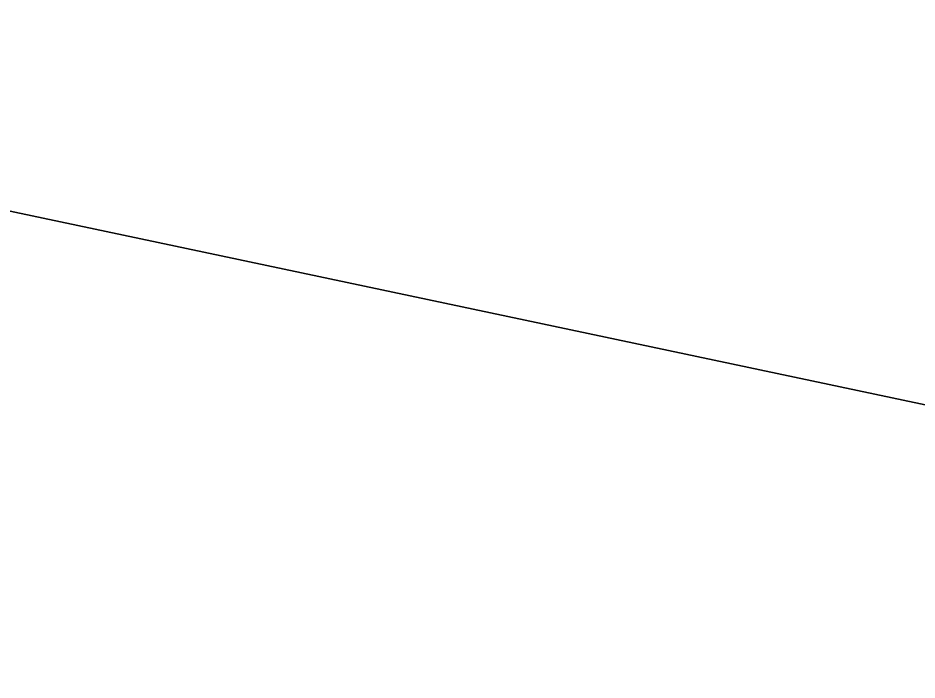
# Model space of a CAD drawing. Extents: x 1131015 to 1136271, y 133453 to 174329.
# Drawn here: x 1132361.764 to 1132362.318, y 158676.113 to 158676.52 of the extents above; entities that cross this region are included whole.
import ezdxf

# ---------------------------------------------------------------- set-up
doc = ezdxf.new("R2010")
doc.units = 0
doc.layers.add('DESIGN - EARTHWORK - Shapes', color=7, linetype='Continuous')
doc.layers.add('SURVEY - GROUND - Bottom of Topsoil Layer', color=7, linetype='Continuous')

msp = doc.modelspace()

# ---------------------------------------------------------------- linework, layer by layer
at = {"layer": 'DESIGN - EARTHWORK - Shapes'}
for points in [[(1132382.06346, 158676.94922), (1132369.72088, 158676.89009), (1132367.87725, 158676.82862), (1132367.4702, 158676.64821), (1132364.45934, 158675.77522), (1132363.86934, 158675.95526), (1132357.46102, 158677.30965), (1132357.14129, 158677.33895), (1132353.27824, 158678.02698), (1132353.27824, 158678.27698), (1132349.1527, 158678.628), (1132344.77923, 158678.94868), (1132340.45559, 158679.31439), (1132336.54721, 158679.64499), (1132334.69983, 158679.77125)], [(1132382.06346, 158676.94922), (1132369.72088, 158676.89009), (1132367.87725, 158676.82862), (1132367.4702, 158676.64821), (1132364.45934, 158675.77522), (1132363.86934, 158675.95526), (1132357.46102, 158677.30965), (1132357.14129, 158677.33895), (1132353.27824, 158678.02698), (1132353.27824, 158678.27698), (1132349.1527, 158678.628), (1132344.77923, 158678.94868), (1132340.45559, 158679.31439), (1132336.54721, 158679.64499), (1132334.69983, 158679.77125)], [(1132334.69983, 158679.77125), (1132336.54721, 158679.64499), (1132340.45559, 158679.31439), (1132344.77923, 158678.94868), (1132349.1527, 158678.628), (1132353.27824, 158678.27698), (1132353.27824, 158678.02698), (1132357.14129, 158677.33895), (1132357.46102, 158677.30965), (1132363.86934, 158675.95526), (1132364.45934, 158675.77522), (1132367.4702, 158676.64821), (1132367.87725, 158676.82862), (1132369.72088, 158676.89009), (1132382.06346, 158676.94922)], [(1132382.06346, 158676.94922), (1132369.72088, 158676.89009), (1132367.87725, 158676.82862), (1132367.4702, 158676.64821), (1132364.45934, 158675.77522), (1132363.86934, 158675.95526), (1132357.46102, 158677.30965), (1132357.14129, 158677.33895), (1132353.27824, 158678.02698), (1132353.27824, 158678.27698), (1132349.1527, 158678.628), (1132344.77923, 158678.94868), (1132340.45559, 158679.31439), (1132336.54721, 158679.64499), (1132334.69983, 158679.77125)], [(1132382.06346, 158676.94922), (1132369.72088, 158676.89009), (1132367.87725, 158676.82862), (1132367.4702, 158676.64821), (1132364.45934, 158675.77522), (1132363.86934, 158675.95526), (1132357.46102, 158677.30965), (1132357.14129, 158677.33895), (1132353.27824, 158678.02698), (1132353.27824, 158678.27698), (1132349.1527, 158678.628), (1132344.77923, 158678.94868), (1132340.45559, 158679.31439), (1132336.54721, 158679.64499), (1132334.69983, 158679.77125)], [(1132382.06346, 158676.94922), (1132369.72088, 158676.89009), (1132367.87725, 158676.82862), (1132367.4702, 158676.64821), (1132364.45934, 158675.77522), (1132363.86934, 158675.95526), (1132357.46102, 158677.30965), (1132357.14129, 158677.33895), (1132353.27824, 158678.02698), (1132353.27824, 158678.27698), (1132349.1527, 158678.628), (1132344.77923, 158678.94868), (1132340.45559, 158679.31439), (1132336.54721, 158679.64499), (1132334.69983, 158679.77125)], [(1132382.06346, 158676.94922), (1132369.72088, 158676.89009), (1132367.87725, 158676.82862), (1132367.4702, 158676.64821), (1132364.45934, 158675.77522), (1132363.86934, 158675.95526), (1132357.46102, 158677.30965), (1132357.14129, 158677.33895), (1132353.27824, 158678.02698), (1132353.27824, 158678.27698), (1132349.1527, 158678.628), (1132344.77923, 158678.94868), (1132340.45559, 158679.31439), (1132336.54721, 158679.64499), (1132334.69983, 158679.77125)], [(1132382.06346, 158676.94922), (1132369.72088, 158676.89009), (1132367.87725, 158676.82862), (1132367.4702, 158676.64821), (1132364.45934, 158675.77522), (1132363.86934, 158675.95526), (1132357.46102, 158677.30965), (1132357.14129, 158677.33895), (1132353.27824, 158678.02698), (1132353.27824, 158678.27698), (1132349.1527, 158678.628), (1132344.77923, 158678.94868), (1132340.45559, 158679.31439), (1132336.54721, 158679.64499), (1132334.69983, 158679.77125)], [(1132382.06346, 158676.94922), (1132369.72088, 158676.89009), (1132367.87725, 158676.82862), (1132367.4702, 158676.64821), (1132364.45934, 158675.77522), (1132363.86934, 158675.95526), (1132357.46102, 158677.30965), (1132357.14129, 158677.33895), (1132353.27824, 158678.02698), (1132353.27824, 158678.27698), (1132349.1527, 158678.628), (1132344.77923, 158678.94868), (1132340.45559, 158679.31439), (1132336.54721, 158679.64499), (1132334.69983, 158679.77125)], [(1132382.06346, 158676.94922), (1132369.72088, 158676.89009), (1132367.87725, 158676.82862), (1132367.4702, 158676.64821), (1132364.45934, 158675.77522), (1132363.86934, 158675.95526), (1132357.46102, 158677.30965), (1132357.14129, 158677.33895), (1132353.27824, 158678.02698), (1132353.27824, 158678.27698), (1132349.1527, 158678.628), (1132344.77923, 158678.94868), (1132340.45559, 158679.31439), (1132336.54721, 158679.64499), (1132334.69983, 158679.77125)], [(1132382.06346, 158676.94922), (1132369.72088, 158676.89009), (1132367.87725, 158676.82862), (1132367.4702, 158676.64821), (1132364.45934, 158675.77522), (1132363.86934, 158675.95526), (1132357.46102, 158677.30965), (1132357.14129, 158677.33895), (1132353.27824, 158678.02698), (1132353.27824, 158678.27698), (1132349.1527, 158678.628), (1132344.77923, 158678.94868), (1132340.45559, 158679.31439), (1132336.54721, 158679.64499), (1132334.69983, 158679.77125)], [(1132334.69983, 158679.77125), (1132336.54721, 158679.64499), (1132340.45559, 158679.31439), (1132344.77923, 158678.94868), (1132349.1527, 158678.628), (1132353.27824, 158678.27698), (1132353.27824, 158678.02698), (1132357.14129, 158677.33895), (1132357.46102, 158677.30965), (1132363.86934, 158675.95526), (1132364.45934, 158675.77522), (1132367.4702, 158676.64821), (1132367.87725, 158676.82862), (1132369.72088, 158676.89009), (1132382.06346, 158676.94922)], [(1132382.06346, 158676.94922), (1132369.72088, 158676.89009), (1132367.87725, 158676.82862), (1132367.4702, 158676.64821), (1132364.45934, 158675.77522), (1132363.86934, 158675.95526), (1132357.46102, 158677.30965), (1132357.14129, 158677.33895), (1132353.27824, 158678.02698), (1132353.27824, 158678.27698), (1132349.1527, 158678.628), (1132344.77923, 158678.94868), (1132340.45559, 158679.31439), (1132336.54721, 158679.64499), (1132334.69983, 158679.77125)], [(1132382.06346, 158676.94922), (1132369.72088, 158676.89009), (1132367.87725, 158676.82862), (1132367.4702, 158676.64821), (1132364.45934, 158675.77522), (1132363.86934, 158675.95526), (1132357.46102, 158677.30965), (1132357.14129, 158677.33895), (1132353.27824, 158678.02698), (1132353.27824, 158678.27698), (1132349.1527, 158678.628), (1132344.77923, 158678.94868), (1132340.45559, 158679.31439), (1132336.54721, 158679.64499), (1132334.69983, 158679.77125)], [(1132382.06346, 158676.94922), (1132369.72088, 158676.89009), (1132367.87725, 158676.82862), (1132367.4702, 158676.64821), (1132364.45934, 158675.77522), (1132363.86934, 158675.95526), (1132357.46102, 158677.30965), (1132357.14129, 158677.33895), (1132353.27824, 158678.02698), (1132353.27824, 158678.27698), (1132349.1527, 158678.628), (1132344.77923, 158678.94868), (1132340.45559, 158679.31439), (1132336.54721, 158679.64499), (1132334.69983, 158679.77125)], [(1132382.06346, 158676.94922), (1132369.72088, 158676.89009), (1132367.87725, 158676.82862), (1132367.4702, 158676.64821), (1132364.45934, 158675.77522), (1132363.86934, 158675.95526), (1132357.46102, 158677.30965), (1132357.14129, 158677.33895), (1132353.27824, 158678.02698), (1132353.27824, 158678.27698), (1132349.1527, 158678.628), (1132344.77923, 158678.94868), (1132340.45559, 158679.31439), (1132336.54721, 158679.64499), (1132334.69983, 158679.77125)], [(1132382.06346, 158676.94922), (1132369.72088, 158676.89009), (1132367.87725, 158676.82862), (1132367.4702, 158676.64821), (1132364.45934, 158675.77522), (1132363.86934, 158675.95526), (1132357.46102, 158677.30965), (1132357.14129, 158677.33895), (1132353.27824, 158678.02698), (1132353.27824, 158678.27698), (1132349.1527, 158678.628), (1132344.77923, 158678.94868), (1132340.45559, 158679.31439), (1132336.54721, 158679.64499), (1132334.69983, 158679.77125)], [(1132334.69983, 158679.77125), (1132336.54721, 158679.64499), (1132340.45559, 158679.31439), (1132344.77923, 158678.94868), (1132349.1527, 158678.628), (1132353.27824, 158678.27698), (1132353.27824, 158678.02698), (1132357.14129, 158677.33895), (1132357.46102, 158677.30965), (1132363.86934, 158675.95526), (1132364.45934, 158675.77522), (1132367.4702, 158676.64821), (1132367.87725, 158676.82862), (1132369.72088, 158676.89009), (1132382.06346, 158676.94922)]]:
    msp.add_lwpolyline(points, dxfattribs=at)
for points in [[(1132357.46102, 158677.30965), (1132363.86934, 158675.95526), (1132364.45934, 158675.77522), (1132367.4702, 158676.64821), (1132367.87725, 158676.82862), (1132369.72088, 158676.89009), (1132382.06346, 158676.94922), (1132384.90832, 158676.8248), (1132385.57133, 158677.0458), (1132382.06346, 158677.19922), (1132369.72088, 158677.14009), (1132367.87725, 158677.07862), (1132367.4702, 158676.89821), (1132364.45934, 158676.02522), (1132363.86934, 158676.20526), (1132357.46102, 158677.55965), (1132357.14129, 158677.58895), (1132353.27824, 158678.27698), (1132353.27824, 158678.02698), (1132357.14129, 158677.33895)], [(1132364.45934, 158676.02522), (1132367.4702, 158676.89821), (1132367.87725, 158677.07862), (1132369.72088, 158677.14009), (1132382.06346, 158677.19922), (1132385.57133, 158677.0458), (1132384.90832, 158676.8248), (1132382.06346, 158676.94922), (1132369.72088, 158676.89009), (1132367.87725, 158676.82862), (1132367.4702, 158676.64821), (1132364.45934, 158675.77522), (1132363.86934, 158675.95526), (1132357.46102, 158677.30965), (1132357.14129, 158677.33895), (1132353.27824, 158678.02698), (1132353.27824, 158678.27698), (1132357.14129, 158677.58895), (1132357.46102, 158677.55965), (1132363.86934, 158676.20526)], [(1132357.46102, 158677.30965), (1132363.86934, 158675.95526), (1132364.45934, 158675.77522), (1132367.4702, 158676.64821), (1132367.87725, 158676.82862), (1132369.72088, 158676.89009), (1132382.06346, 158676.94922), (1132384.90832, 158676.8248), (1132385.57133, 158677.0458), (1132382.06346, 158677.19922), (1132369.72088, 158677.14009), (1132367.87725, 158677.07862), (1132367.4702, 158676.89821), (1132364.45934, 158676.02522), (1132363.86934, 158676.20526), (1132357.46102, 158677.55965), (1132357.14129, 158677.58895), (1132353.27824, 158678.27698), (1132353.27824, 158678.02698), (1132357.14129, 158677.33895)], [(1132364.45934, 158676.02522), (1132367.4702, 158676.89821), (1132367.87725, 158677.07862), (1132369.72088, 158677.14009), (1132382.06346, 158677.19922), (1132385.57133, 158677.0458), (1132384.90832, 158676.8248), (1132382.06346, 158676.94922), (1132369.72088, 158676.89009), (1132367.87725, 158676.82862), (1132367.4702, 158676.64821), (1132364.45934, 158675.77522), (1132363.86934, 158675.95526), (1132357.46102, 158677.30965), (1132357.14129, 158677.33895), (1132353.27824, 158678.02698), (1132353.27824, 158678.27698), (1132357.14129, 158677.58895), (1132357.46102, 158677.55965), (1132363.86934, 158676.20526)], [(1132369.72088, 158676.89009), (1132382.06346, 158676.94922), (1132384.90832, 158676.8248), (1132385.57133, 158677.0458), (1132382.06346, 158677.19922), (1132369.72088, 158677.14009), (1132367.87725, 158677.07862), (1132367.4702, 158676.89821), (1132364.45934, 158676.02522), (1132363.86934, 158676.20526), (1132357.46102, 158677.55965), (1132357.14129, 158677.58895), (1132353.27824, 158678.27698), (1132353.27824, 158678.02698), (1132357.14129, 158677.33895), (1132357.46102, 158677.30965), (1132363.86934, 158675.95526), (1132364.45934, 158675.77522), (1132367.4702, 158676.64821), (1132367.87725, 158676.82862)], [(1132353.27824, 158678.02698), (1132357.14129, 158677.33895), (1132357.46102, 158677.30965), (1132363.86934, 158675.95526), (1132364.45934, 158675.77522), (1132367.4702, 158676.64821), (1132367.87725, 158676.82862), (1132369.72088, 158676.89009), (1132382.06346, 158676.94922), (1132384.90832, 158676.8248), (1132385.57133, 158677.0458), (1132382.06346, 158677.19922), (1132369.72088, 158677.14009), (1132367.87725, 158677.07862), (1132367.4702, 158676.89821), (1132364.45934, 158676.02522), (1132363.86934, 158676.20526), (1132357.46102, 158677.55965), (1132357.14129, 158677.58895), (1132353.27824, 158678.27698)], [(1132357.46102, 158677.30965), (1132363.86934, 158675.95526), (1132364.45934, 158675.77522), (1132367.4702, 158676.64821), (1132367.87725, 158676.82862), (1132369.72088, 158676.89009), (1132382.06346, 158676.94922), (1132384.90832, 158676.8248), (1132385.57133, 158677.0458), (1132382.06346, 158677.19922), (1132369.72088, 158677.14009), (1132367.87725, 158677.07862), (1132367.4702, 158676.89821), (1132364.45934, 158676.02522), (1132363.86934, 158676.20526), (1132357.46102, 158677.55965), (1132357.14129, 158677.58895), (1132353.27824, 158678.27698), (1132353.27824, 158678.02698), (1132357.14129, 158677.33895)], [(1132357.46102, 158677.30965), (1132363.86934, 158675.95526), (1132364.45934, 158675.77522), (1132367.4702, 158676.64821), (1132367.87725, 158676.82862), (1132369.72088, 158676.89009), (1132382.06346, 158676.94922), (1132384.90832, 158676.8248), (1132385.57133, 158677.0458), (1132382.06346, 158677.19922), (1132369.72088, 158677.14009), (1132367.87725, 158677.07862), (1132367.4702, 158676.89821), (1132364.45934, 158676.02522), (1132363.86934, 158676.20526), (1132357.46102, 158677.55965), (1132357.14129, 158677.58895), (1132353.27824, 158678.27698), (1132353.27824, 158678.02698), (1132357.14129, 158677.33895)], [(1132353.27824, 158678.02698), (1132357.14129, 158677.33895), (1132357.46102, 158677.30965), (1132363.86934, 158675.95526), (1132364.45934, 158675.77522), (1132367.4702, 158676.64821), (1132367.87725, 158676.82862), (1132369.72088, 158676.89009), (1132382.06346, 158676.94922), (1132384.90832, 158676.8248), (1132385.57133, 158677.0458), (1132382.06346, 158677.19922), (1132369.72088, 158677.14009), (1132367.87725, 158677.07862), (1132367.4702, 158676.89821), (1132364.45934, 158676.02522), (1132363.86934, 158676.20526), (1132357.46102, 158677.55965), (1132357.14129, 158677.58895), (1132353.27824, 158678.27698)], [(1132367.87725, 158677.07862), (1132369.72088, 158677.14009), (1132382.06346, 158677.19922), (1132385.57133, 158677.0458), (1132384.90832, 158676.8248), (1132382.06346, 158676.94922), (1132369.72088, 158676.89009), (1132367.87725, 158676.82862), (1132367.4702, 158676.64821), (1132364.45934, 158675.77522), (1132363.86934, 158675.95526), (1132357.46102, 158677.30965), (1132357.14129, 158677.33895), (1132353.27824, 158678.02698), (1132353.27824, 158678.27698), (1132357.14129, 158677.58895), (1132357.46102, 158677.55965), (1132363.86934, 158676.20526), (1132364.45934, 158676.02522), (1132367.4702, 158676.89821)], [(1132357.14129, 158677.33895), (1132357.46102, 158677.30965), (1132363.86934, 158675.95526), (1132364.45934, 158675.77522), (1132367.4702, 158676.64821), (1132367.87725, 158676.82862), (1132369.72088, 158676.89009), (1132382.06346, 158676.94922), (1132384.90832, 158676.8248), (1132385.57133, 158677.0458), (1132382.06346, 158677.19922), (1132369.72088, 158677.14009), (1132367.87725, 158677.07862), (1132367.4702, 158676.89821), (1132364.45934, 158676.02522), (1132363.86934, 158676.20526), (1132357.46102, 158677.55965), (1132357.14129, 158677.58895), (1132353.27824, 158678.27698), (1132353.27824, 158678.02698)], [(1132367.87725, 158677.07862), (1132369.72088, 158677.14009), (1132382.06346, 158677.19922), (1132385.57133, 158677.0458), (1132384.90832, 158676.8248), (1132382.06346, 158676.94922), (1132369.72088, 158676.89009), (1132367.87725, 158676.82862), (1132367.4702, 158676.64821), (1132364.45934, 158675.77522), (1132363.86934, 158675.95526), (1132357.46102, 158677.30965), (1132357.14129, 158677.33895), (1132353.27824, 158678.02698), (1132353.27824, 158678.27698), (1132357.14129, 158677.58895), (1132357.46102, 158677.55965), (1132363.86934, 158676.20526), (1132364.45934, 158676.02522), (1132367.4702, 158676.89821)], [(1132357.14129, 158677.33895), (1132357.46102, 158677.30965), (1132363.86934, 158675.95526), (1132364.45934, 158675.77522), (1132367.4702, 158676.64821), (1132367.87725, 158676.82862), (1132369.72088, 158676.89009), (1132382.06346, 158676.94922), (1132384.90832, 158676.8248), (1132385.57133, 158677.0458), (1132382.06346, 158677.19922), (1132369.72088, 158677.14009), (1132367.87725, 158677.07862), (1132367.4702, 158676.89821), (1132364.45934, 158676.02522), (1132363.86934, 158676.20526), (1132357.46102, 158677.55965), (1132357.14129, 158677.58895), (1132353.27824, 158678.27698), (1132353.27824, 158678.02698)], [(1132367.87725, 158677.07862), (1132369.72088, 158677.14009), (1132382.06346, 158677.19922), (1132385.57133, 158677.0458), (1132384.90832, 158676.8248), (1132382.06346, 158676.94922), (1132369.72088, 158676.89009), (1132367.87725, 158676.82862), (1132367.4702, 158676.64821), (1132364.45934, 158675.77522), (1132363.86934, 158675.95526), (1132357.46102, 158677.30965), (1132357.14129, 158677.33895), (1132353.27824, 158678.02698), (1132353.27824, 158678.27698), (1132357.14129, 158677.58895), (1132357.46102, 158677.55965), (1132363.86934, 158676.20526), (1132364.45934, 158676.02522), (1132367.4702, 158676.89821)], [(1132367.87725, 158677.07862), (1132369.72088, 158677.14009), (1132382.06346, 158677.19922), (1132385.57133, 158677.0458), (1132384.90832, 158676.8248), (1132382.06346, 158676.94922), (1132369.72088, 158676.89009), (1132367.87725, 158676.82862), (1132367.4702, 158676.64821), (1132364.45934, 158675.77522), (1132363.86934, 158675.95526), (1132357.46102, 158677.30965), (1132357.14129, 158677.33895), (1132353.27824, 158678.02698), (1132353.27824, 158678.27698), (1132357.14129, 158677.58895), (1132357.46102, 158677.55965), (1132363.86934, 158676.20526), (1132364.45934, 158676.02522), (1132367.4702, 158676.89821)], [(1132357.14129, 158677.33895), (1132357.46102, 158677.30965), (1132363.86934, 158675.95526), (1132364.45934, 158675.77522), (1132367.4702, 158676.64821), (1132367.87725, 158676.82862), (1132369.72088, 158676.89009), (1132382.06346, 158676.94922), (1132384.90832, 158676.8248), (1132385.57133, 158677.0458), (1132382.06346, 158677.19922), (1132369.72088, 158677.14009), (1132367.87725, 158677.07862), (1132367.4702, 158676.89821), (1132364.45934, 158676.02522), (1132363.86934, 158676.20526), (1132357.46102, 158677.55965), (1132357.14129, 158677.58895), (1132353.27824, 158678.27698), (1132353.27824, 158678.02698)], [(1132357.14129, 158677.33895), (1132357.46102, 158677.30965), (1132363.86934, 158675.95526), (1132364.45934, 158675.77522), (1132367.4702, 158676.64821), (1132367.87725, 158676.82862), (1132369.72088, 158676.89009), (1132382.06346, 158676.94922), (1132384.90832, 158676.8248), (1132385.57133, 158677.0458), (1132382.06346, 158677.19922), (1132369.72088, 158677.14009), (1132367.87725, 158677.07862), (1132367.4702, 158676.89821), (1132364.45934, 158676.02522), (1132363.86934, 158676.20526), (1132357.46102, 158677.55965), (1132357.14129, 158677.58895), (1132353.27824, 158678.27698), (1132353.27824, 158678.02698)], [(1132357.14129, 158677.58895), (1132357.46102, 158677.55965), (1132363.86934, 158676.20526), (1132364.45934, 158676.02522), (1132367.4702, 158676.89821), (1132367.87725, 158677.07862), (1132369.72088, 158677.14009), (1132382.06346, 158677.19922), (1132385.57133, 158677.0458), (1132384.90832, 158676.8248), (1132382.06346, 158676.94922), (1132369.72088, 158676.89009), (1132367.87725, 158676.82862), (1132367.4702, 158676.64821), (1132364.45934, 158675.77522), (1132363.86934, 158675.95526), (1132357.46102, 158677.30965), (1132357.14129, 158677.33895), (1132353.27824, 158678.02698), (1132353.27824, 158678.27698)]]:
    msp.add_lwpolyline(points, close=True, dxfattribs=at)
at = {"layer": 'SURVEY - GROUND - Bottom of Topsoil Layer'}
msp.add_line((1132357.46102, 158677.30965), (1132363.86934, 158675.95526), dxfattribs=at)

doc.saveas('drawing.dxf')
